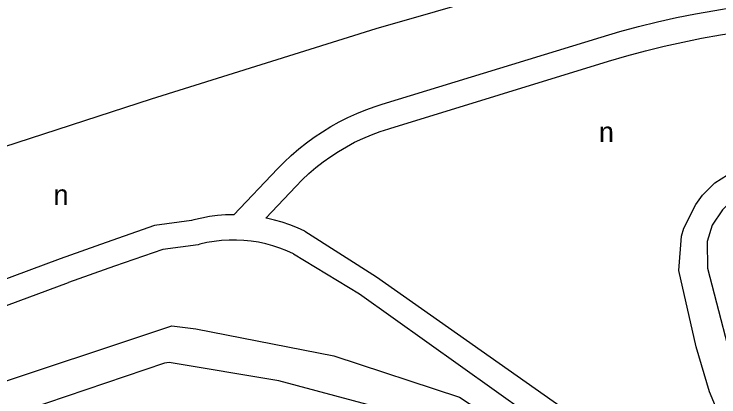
# Model space of a CAD drawing. Extents: x 157768 to 159790, y 387230 to 389604.
# Drawn here: x 159010.1 to 159150, y 389349.2 to 389425.1 of the extents above; entities that cross this region are included whole.
import ezdxf

# ---------------------------------------------------------------- set-up
doc = ezdxf.new("R2010")
doc.units = 0
doc.layers.add('BLT_Basislijn', color=7, linetype='Continuous')
doc.layers.add('BLT_Centroide', color=7, linetype='Continuous')

msp = doc.modelspace()

# ---------------------------------------------------------------- linework, layer by layer
at = {"layer": 'BLT_Basislijn'}
for p, q in [((159083.17, 389407.2), (159126.6, 389420.54)), ((159084.66, 389402.42), (159128.07, 389415.76)), ((159062.37, 389394.39), (159053.67, 389385.29)), ((159065.97, 389390.93), (159060.02, 389384.65)), ((159045.3, 389384.18), (159037.97, 389383.13)), ((159067.76, 389382.02), (159082, 389372.99)), ((159046.6, 389379.35), (159039.59, 389378.4)), ((159065.56, 389377.53), (159078.61, 389369.61)), ((159019.21, 389376.54), (158992.78, 389366.81)), ((159082, 389372.99), (159125.06, 389342.75)), ((158994.66, 389362.18), (159020.9, 389371.84)), ((159078.61, 389369.61), (159122.18, 389338.67))]:
    msp.add_line(p, q, dxfattribs=at)
for points in [[(159244.68, 389468.21), (159190.79, 389453.61), (159093.69, 389425.55), (159081.9, 389422.18)], [(159162.24, 389322.62), (159155.93, 389332.51), (159153.56, 389337.2), (159148.13, 389350.16), (159145.46, 389359.07), (159142.05, 389374.24), (159142.56, 389381.04), (159143.04, 389382.63), (159145.38, 389387.32), (159146.7, 389389.16), (159149.15, 389391.64), (159154.18, 389394.82), (159170.91, 389399.82), (159250.06, 389421.84), (159365.97, 389453.67), (159372.56, 389454.02), (159378.6, 389452.6), (159380.39, 389451.76), (159392.61, 389443.64), (159395.21, 389440.74), (159396.75, 389438.28), (159397.33, 389436.4), (159399.66, 389416.25), (159408.15, 389328.62)], [(159126.6, 389420.54), (159130.32, 389421.62), (159134.05, 389422.62), (159137.8, 389423.55), (159141.57, 389424.39), (159145.36, 389425.15), (159149.16, 389425.84), (159152.97, 389426.45), (159156.8, 389426.98), (159158.73, 389427.22)], [(159081.9, 389422.18), (159037.27, 389408.23), (158973.29, 389387.44), (158885.72, 389357.11), (158866.08, 389350.93)], [(159128.07, 389415.76), (159131.71, 389416.82), (159135.39, 389417.81), (159139.1, 389418.71), (159142.82, 389419.54), (159146.55, 389420.29), (159150.3, 389420.96), (159154.07, 389421.56), (159157.84, 389422.07), (159159.31, 389422.25)], [(159062.37, 389394.39), (159063.69, 389395.74), (159065.1, 389397.07), (159066.57, 389398.34), (159068.09, 389399.54), (159069.65, 389400.68), (159071.27, 389401.76), (159072.92, 389402.77), (159074.62, 389403.71), (159076.35, 389404.58), (159078.12, 389405.38), (159079.92, 389406.1), (159081.74, 389406.75), (159083.17, 389407.2)], [(159065.97, 389390.93), (159067.26, 389392.24), (159068.6, 389393.49), (159069.99, 389394.68), (159071.44, 389395.8), (159072.93, 389396.87), (159074.47, 389397.87), (159076.05, 389398.8), (159077.66, 389399.66), (159079.32, 389400.44), (159081.01, 389401.16), (159082.72, 389401.8), (159084.47, 389402.37), (159084.66, 389402.42)], [(159172.33, 389395.27), (159156.09, 389390.81), (159153.38, 389388.89), (159150.7, 389386.3), (159148.67, 389383.2), (159147.68, 389379.98), (159147.7, 389374.7), (159153.86, 389351.02), (159158.28, 389339.41), (159162.68, 389331.92), (159163.34, 389331.79), (159163.93, 389332.17)], [(159053.67, 389385.29), (159052.07, 389385.25), (159050.47, 389385.13), (159048.88, 389384.93), (159047.31, 389384.65), (159045.74, 389384.29), (159045.3, 389384.18)], [(159067.76, 389382.02), (159066.31, 389382.68), (159064.82, 389383.28), (159063.31, 389383.8), (159061.77, 389384.24), (159060.21, 389384.61), (159060.02, 389384.65)], [(159037.97, 389383.13), (159028.38, 389379.8), (159019.21, 389376.54)], [(159065.56, 389377.53), (159064.22, 389378.14), (159062.85, 389378.67), (159061.46, 389379.14), (159060.04, 389379.52), (159058.6, 389379.83), (159057.15, 389380.06), (159055.68, 389380.21), (159054.21, 389380.28), (159052.74, 389380.27), (159051.27, 389380.18), (159049.81, 389380.01), (159048.36, 389379.76), (159046.93, 389379.44), (159046.6, 389379.35)], [(159039.59, 389378.4), (159030.02, 389375.08), (159020.9, 389371.84)], [(158914.81, 389322.78), (158967.47, 389338.66), (159002.17, 389350.24), (159041.39, 389363.23), (159046.18, 389362.66), (159073.55, 389357.3)], [(159081.17, 389347.4), (159062.62, 389352.37), (159040.89, 389355.96), (159039.92, 389355.84), (158953.96, 389326.76), (158921.99, 389315.64)], [(159073.55, 389357.3), (159098.52, 389349.11), (159138.58, 389322.85), (159136.37, 389317.68)]]:
    msp.add_lwpolyline(points, dxfattribs=at)

# ---------------------------------------------------------------- texts
at = {"layer": 'BLT_Centroide'}
for p in [(159126.17, 389399.7), (159017.91, 389387.25)]:
    msp.add_text('n', height=4, dxfattribs=at).set_placement(p)

doc.saveas('drawing.dxf')
